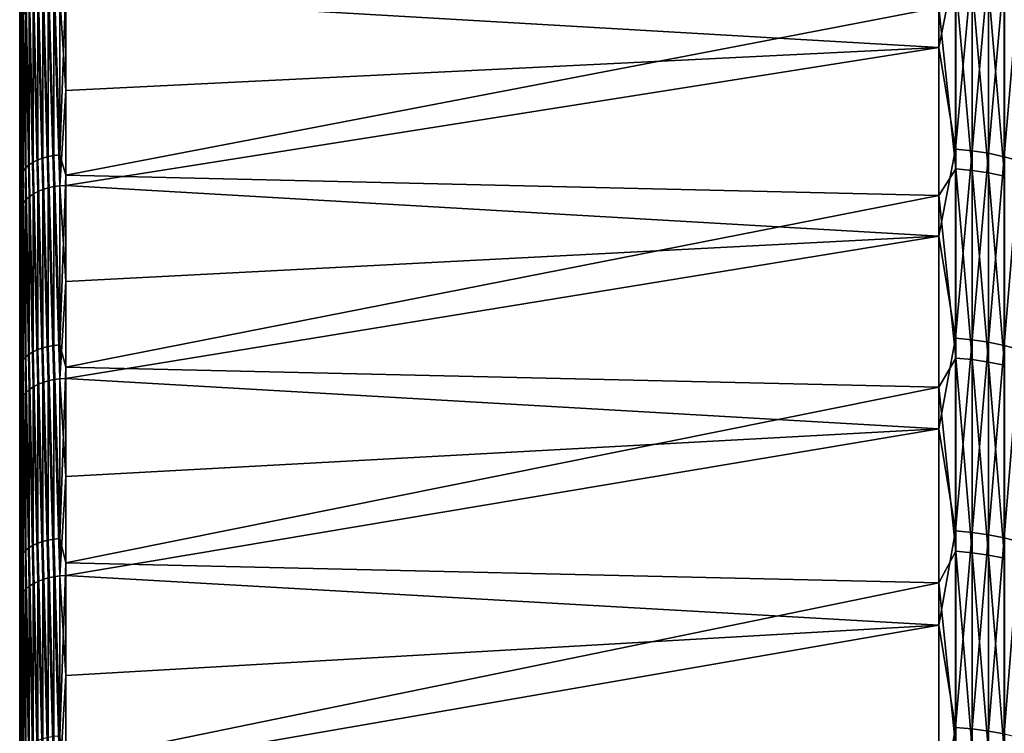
# Model space of a CAD drawing. Header units: metres. Extents: x -2 to 78, y -85 to 85.
# Tile 403 of 500: x -2 to 9, y 43 to 51. Entities that reach past the tile are written whole.
import ezdxf

# ---------------------------------------------------------------- set-up
doc = ezdxf.new("R2010")
doc.units = ezdxf.units.M
doc.layers.add('solid_20004802', color=7, linetype='CONTINUOUS')

msp = doc.modelspace()

# ---------------------------------------------------------------- linework, layer by layer
at = {"layer": 'solid_20004802'}
for points in [[(-1.5, 83.258568, 6), (-1.5, -84.275047, 6.163754), (-1.5, 84.064049, 8.574336)], [(-1.5, -84.047867, 8.731274), (-1.5, 83.762627, 11.13998), (-1.5, 84.064049, 8.574336)], [(-1.5, -84.275047, 6.163754), (-1.5, -84.047867, 8.731274), (-1.5, 84.064049, 8.574336)], [(-1.5, 84.063683, -8.577851), (-1.5, -84.233299, -6.710284), (-1.5, 83.258568, -6)], [(-1.5, 84.063683, -8.577851), (-1.5, -83.989441, -9.276398), (-1.5, -84.233299, -6.710284)], [(-1.5, 84.063683, -8.577851), (-1.5, 83.761658, -11.147238), (-1.5, -83.989441, -9.276398)], [(-1.5, -83.7425, 11.290233), (-1.5, 83.382469, 13.698088), (-1.5, 83.762627, 11.13998)], [(-1.5, -84.047867, 8.731274), (-1.5, -83.7425, 11.290233), (-1.5, 83.762627, 11.13998)], [(-1.5, 83.761658, -11.147238), (-1.5, -83.667503, -11.833186), (-1.5, -83.989441, -9.276398)], [(-1.5, 83.761658, -11.147238), (-1.5, 83.380692, -13.708941), (-1.5, -83.667503, -11.833186)], [(-1.5, -84.485718, -1.562456), (-1.5, 83.465836, -1.201142), (-1.5, 83.396744, -3.601473)], [(-1.5, -84.494072, 1.014369), (-1.5, 83.465836, 1.201142), (-1.5, 83.465836, -1.201142)], [(-1.5, -84.485718, -1.562456), (-1.5, -84.494072, 1.014369), (-1.5, 83.465836, -1.201142)], [(-1.5, -84.42382, 3.591127), (-1.5, 83.396744, 3.601473), (-1.5, 83.465836, 1.201142)], [(-1.5, -84.494072, 1.014369), (-1.5, -84.42382, 3.591127), (-1.5, 83.465836, 1.201142)], [(-1.5, -84.398743, -4.138745), (-1.5, 83.396744, -3.601473), (-1.5, 83.258568, -6)], [(-1.5, -84.275047, 6.163754), (-1.5, 83.258568, 6), (-1.5, 83.396744, 3.601473)], [(-1.5, -84.398743, -4.138745), (-1.5, -84.485718, -1.562456), (-1.5, 83.396744, -3.601473)], [(-1.5, -84.42382, 3.591127), (-1.5, -84.275047, 6.163754), (-1.5, 83.396744, 3.601473)], [(-1.5, -83.359253, 13.838844), (-1.5, 82.924355, 16.242805), (-1.5, 83.382469, 13.698088)], [(-1.5, -83.7425, 11.290233), (-1.5, -83.359253, 13.838844), (-1.5, 83.382469, 13.698088)], [(-1.5, 83.380692, -13.708941), (-1.5, -83.2677, -14.379457), (-1.5, -83.667503, -11.833186)], [(-1.5, 83.380692, -13.708941), (-1.5, 82.92157, -16.257021), (-1.5, -83.2677, -14.379457)], [(-1.5, -84.233299, -6.710284), (-1.5, -84.398743, -4.138745), (-1.5, 83.258568, -6)], [(-1.5, -82.898399, 16.374718), (-1.5, 82.388428, 18.772947), (-1.5, 82.924355, 16.242805)], [(-1.5, -83.359253, 13.838844), (-1.5, -82.898399, 16.374718), (-1.5, 82.924355, 16.242805)], [(-1.5, 82.92157, -16.257021), (-1.5, -82.790443, -16.912085), (-1.5, -83.2677, -14.379457)], [(-1.5, 82.92157, -16.257021), (-1.5, 82.384445, -18.790449), (-1.5, -82.790443, -16.912085)], [(-1.5, -82.360535, 18.894983), (-1.5, 81.775566, 21.284594), (-1.5, 82.388428, 18.772947)], [(-1.5, -82.898399, 16.374718), (-1.5, -82.360535, 18.894983), (-1.5, 82.388428, 18.772947)], [(-1.5, 82.384445, -18.790449), (-1.5, -82.236214, -19.428957), (-1.5, -82.790443, -16.912085)], [(-1.5, 82.384445, -18.790449), (-1.5, 81.770096, -21.305588), (-1.5, -82.236214, -19.428957)], [(-1.5, -81.745895, 21.398249), (-1.5, 81.085915, 23.777138), (-1.5, 81.775566, 21.284594)], [(-1.5, -82.360535, 18.894983), (-1.5, -81.745895, 21.398249), (-1.5, 81.775566, 21.284594)], [(-1.5, 81.770096, -21.305588), (-1.5, -81.60537, -21.928061), (-1.5, -82.236214, -19.428957)], [(-1.5, 81.770096, -21.305588), (-1.5, 81.078903, -23.801054), (-1.5, -81.60537, -21.928061)], [(-1.5, -81.055412, 23.880901), (-1.5, 80.320518, 26.246721), (-1.5, 81.085915, 23.777138)], [(-1.5, -81.745895, 21.398249), (-1.5, -81.055412, 23.880901), (-1.5, 81.085915, 23.777138)], [(-1.5, 81.078903, -23.801054), (-1.5, -80.898781, -24.406256), (-1.5, -81.60537, -21.928061)], [(-1.5, 81.078903, -23.801054), (-1.5, 80.311546, -26.27416), (-1.5, -80.898781, -24.406256)], [(-1.5, -80.289253, 26.342213), (-1.5, 79.479713, 28.692392), (-1.5, 80.320518, 26.246721)], [(-1.5, -81.055412, 23.880901), (-1.5, -80.289253, 26.342213), (-1.5, 80.320518, 26.246721)], [(-1.5, 80.311546, -26.27416), (-1.5, -80.116699, -26.862438), (-1.5, -80.898781, -24.406256)], [(-1.5, 80.311546, -26.27416), (-1.5, 79.468918, -28.722286), (-1.5, -80.116699, -26.862438)], [(-1.5, -79.44873, 28.778061), (-1.5, 78.564629, 31.110697), (-1.5, 79.479713, 28.692392)], [(-1.5, -80.289253, 26.342213), (-1.5, -79.44873, 28.778061), (-1.5, 79.479713, 28.692392)], [(-1.5, 79.468918, -28.722286), (-1.5, -79.260376, -29.292841), (-1.5, -80.116699, -26.862438)], [(-1.5, 79.468918, -28.722286), (-1.5, 78.551414, -31.144053), (-1.5, -79.260376, -29.292841)], [(-1.5, -78.534019, 31.187908), (-1.5, 77.575951, 33.500004), (-1.5, 78.564629, 31.110697)], [(-1.5, -79.44873, 28.778061), (-1.5, -78.534019, 31.187908), (-1.5, 78.564629, 31.110697)], [(-1.5, 78.551414, -31.144053), (-1.5, -78.329994, -31.696842), (-1.5, -79.260376, -29.292841)], [(-1.5, 78.551414, -31.144053), (-1.5, 77.560379, -33.535992), (-1.5, -78.329994, -31.696842)], [(-1.5, -77.546425, 33.568226), (-1.5, 76.514526, 35.858101), (-1.5, 77.575951, 33.500004)], [(-1.5, -78.534019, 31.187908), (-1.5, -77.546425, 33.568226), (-1.5, 77.575951, 33.500004)], [(-1.5, 77.560379, -33.535992), (-1.5, -77.32708, -34.070507), (-1.5, -78.329994, -31.696842)], [(-1.5, 77.560379, -33.535992), (-1.5, 76.496223, -35.897137), (-1.5, -77.32708, -34.070507)], [(-1.5, -76.486465, 35.917938), (-1.5, 75.381653, 38.182255), (-1.5, 76.514526, 35.858101)], [(-1.5, -77.546425, 33.568226), (-1.5, -76.486465, 35.917938), (-1.5, 76.514526, 35.858101)], [(-1.5, 76.496223, -35.897137), (-1.5, -76.2519, -36.413273), (-1.5, -77.32708, -34.070507)], [(-1.5, 76.496223, -35.897137), (-1.5, 75.361496, -38.222084), (-1.5, -76.2519, -36.413273)], [(-1.5, -75.356438, 38.232029), (-1.5, 74.177872, 40.471222), (-1.5, 75.381653, 38.182255)], [(-1.5, -76.486465, 35.917938), (-1.5, -75.356438, 38.232029), (-1.5, 75.381653, 38.182255)], [(-1.5, 75.361496, -38.222084), (-1.5, -75.106087, -38.721462), (-1.5, -76.2519, -36.413273)], [(-1.5, 75.361496, -38.222084), (-1.5, 74.155876, -40.511539), (-1.5, -75.106087, -38.721462)], [(-1.5, -74.155876, 40.511539), (-1.5, 72.905022, 42.7216), (-1.5, 74.177872, 40.471222)], [(-1.5, -75.356438, 38.232029), (-1.5, -74.155876, 40.511539), (-1.5, 74.177872, 40.471222)], [(-1.5, 74.155876, -40.511539), (-1.5, -73.890167, -40.994164), (-1.5, -75.106087, -38.721462)], [(-1.5, 74.155876, -40.511539), (-1.5, 72.886398, -42.753403), (-1.5, -73.890167, -40.994164)], [(-1.5, -72.882553, 42.759991), (-1.5, 71.563446, 44.932735), (-1.5, 72.905022, 42.7216)], [(-1.5, -74.155876, 40.511539), (-1.5, -72.882553, 42.759991), (-1.5, 72.905022, 42.7216)], [(-1.5, 72.886398, -42.753403), (-1.5, -72.605667, -43.228382), (-1.5, -73.890167, -40.994164)], [(-1.5, 72.886398, -42.753403), (-1.5, 71.549713, -44.954594), (-1.5, -72.605667, -43.228382)], [(-1.5, -71.541382, 44.967854), (-1.5, 70.155327, 47.101025), (-1.5, 71.563446, 44.932735)], [(-1.5, -72.882553, 42.759991), (-1.5, -71.541382, 44.967854), (-1.5, 71.563446, 44.932735)], [(-1.5, 71.549713, -44.954594), (-1.5, -71.253609, -45.422482), (-1.5, -72.605667, -43.228382)], [(-1.5, 71.549713, -44.954594), (-1.5, 70.145203, -47.116077), (-1.5, -71.253609, -45.422482)], [(-1.5, -70.131737, 47.136112), (-1.5, 68.681053, 49.225918), (-1.5, 70.155327, 47.101025)], [(-1.5, -71.541382, 44.967854), (-1.5, -70.131737, 47.136112), (-1.5, 70.155327, 47.101025)], [(-1.5, 70.145203, -47.116077), (-1.5, -69.835129, -47.574478), (-1.5, -71.253609, -45.422482)], [(-1.5, 70.145203, -47.116077), (-1.5, 68.675835, -49.233204), (-1.5, -69.835129, -47.574478)], [(-1.5, -68.656769, 49.259777), (-1.5, 67.142876, 51.304096), (-1.5, 68.681053, 49.225918)], [(-1.5, -70.131737, 47.136112), (-1.5, -68.656769, 49.259777), (-1.5, 68.681053, 49.225918)], [(-1.5, 68.675835, -49.233204), (-1.5, -68.351959, -49.681873), (-1.5, -69.835129, -47.574478)], [(-1.5, 68.675835, -49.233204), (-1.5, 67.142235, -51.304947), (-1.5, -68.351959, -49.681873)], [(-1.5, -67.117104, 51.337814), (-1.5, 65.541519, 53.334682), (-1.5, 67.142876, 51.304096)], [(-1.5, -68.656769, 49.259777), (-1.5, -67.117104, 51.337814), (-1.5, 67.142876, 51.304096)], [(-1.5, 67.142235, -51.304947), (-1.5, -66.804787, -51.743568), (-1.5, -68.351959, -49.681873)], [(-1.5, 67.142235, -51.304947), (-1.5, 65.546677, -53.32832), (-1.5, -66.804787, -51.743568)], [(-1.5, 65.546677, -53.32832), (-1.5, -65.195976, -53.756512), (-1.5, -66.804787, -51.743568)], [(-1.5, 65.546677, -53.32832), (-1.5, 63.889511, -55.302872), (-1.5, -65.195976, -53.756512)], [(-1.5, -65.51516, 53.367039), (-1.5, 63.878952, 55.315052), (-1.5, 65.541519, 53.334682)], [(-1.5, -67.117104, 51.337814), (-1.5, -65.51516, 53.367039), (-1.5, 65.541519, 53.334682)], [(-1.5, 63.889511, -55.302872), (-1.5, -63.525936, -55.720127), (-1.5, -65.195976, -53.756512)], [(-1.5, 63.889511, -55.302872), (-1.5, 62.1735, -57.225273), (-1.5, -63.525936, -55.720127)], [(-1.5, -63.85133, 55.346958), (-1.5, 62.156601, 57.243652), (-1.5, 63.878952, 55.315052)], [(-1.5, -65.51516, 53.367039), (-1.5, -63.85133, 55.346958), (-1.5, 63.878952, 55.315052)], [(-1.5, 62.1735, -57.225273), (-1.5, -61.797405, -57.631218), (-1.5, -63.525936, -55.720127)], [(-1.5, 62.1735, -57.225273), (-1.5, 60.399166, -59.095001), (-1.5, -61.797405, -57.631218)], [(-1.5, -62.128162, 57.274487), (-1.5, 60.375801, 59.118851), (-1.5, 62.156601, 57.243652)], [(-1.5, -63.85133, 55.346958), (-1.5, -62.128162, 57.274487), (-1.5, 62.156601, 57.243652)], [(-1.5, 60.399166, -59.095001), (-1.5, -60.010788, -59.489353), (-1.5, -61.797405, -57.631218)], [(-1.5, 60.399166, -59.095001), (-1.5, 58.569046, -60.909298), (-1.5, -60.010788, -59.489353)], [(-1.5, -60.346375, 59.148911), (-1.5, 58.538864, 60.938324), (-1.5, 60.375801, 59.118851)], [(-1.5, -62.128162, 57.274487), (-1.5, -60.346375, 59.148911), (-1.5, 60.375801, 59.118851)], [(-1.5, 58.569046, -60.909298), (-1.5, -58.168903, -61.291557), (-1.5, -60.010788, -59.489353)], [(-1.5, 58.569046, -60.909298), (-1.5, 56.684185, -62.667236), (-1.5, -58.168903, -61.291557)], [(-1.5, -58.508404, 60.967552), (-1.5, 56.646557, 62.701229), (-1.5, 58.538864, 60.938324)], [(-1.5, -60.346375, 59.148911), (-1.5, -58.508404, 60.967552), (-1.5, 58.538864, 60.938324)], [(-1.5, 56.684185, -62.667236), (-1.5, -56.272442, -63.037216), (-1.5, -58.168903, -61.291557)], [(-1.5, 56.684185, -62.667236), (-1.5, 54.74667, -64.366745), (-1.5, -56.272442, -63.037216)], [(-1.5, -56.615578, 62.729221), (-1.5, 54.701843, 64.404861), (-1.5, 56.646557, 62.701229)], [(-1.5, -58.508404, 60.967552), (-1.5, -56.615578, 62.729221), (-1.5, 56.646557, 62.701229)], [(-1.5, 54.74667, -64.366745), (-1.5, -54.323975, -64.723885), (-1.5, -56.272442, -63.037216)], [(-1.5, 54.74667, -64.366745), (-1.5, 52.758369, -66.00631), (-1.5, -54.323975, -64.723885)], [(-1.5, -54.669567, 64.432243), (-1.5, 52.705208, 66.048759), (-1.5, 54.701843, 64.404861)], [(-1.5, -56.615578, 62.729221), (-1.5, -54.669567, 64.432243), (-1.5, 54.701843, 64.404861)], [(-1.5, 52.758369, -66.00631), (-1.5, -52.324833, -66.350517), (-1.5, -54.323975, -64.723885)], [(-1.5, 52.758369, -66.00631), (-1.5, 50.720623, -67.584717), (-1.5, -52.324833, -66.350517)], [(-1.495667, 51.035919, -67.429359), (-1.5, 50.720623, -67.584717), (-1.5, 52.758369, -66.00631)], [(-1.495667, 50.700676, 67.681793), (-1.495667, 52.747826, 66.098793), (-1.5, 52.705208, 66.048759)], [(-1.5, -52.672703, 66.074692), (-1.5, 50.659908, 67.630241), (-1.5, 52.705208, 66.048759)], [(-1.495667, 50.700676, 67.681793), (-1.5, 52.705208, 66.048759), (-1.5, 50.659908, 67.630241)], [(-1.5, -54.669567, 64.432243), (-1.5, -52.672703, 66.074692), (-1.5, 52.705208, 66.048759)], [(-1.482551, 50.742634, 67.731895), (-1.495667, 52.747826, 66.098793), (-1.495667, 50.700676, 67.681793)], [(8.740137, 50.422657, 68.112549), (8.740137, 52.476376, 66.543175), (-0.986912, 50.991688, 68.006233)], [(8.924562, 51.348595, 67.400429), (8.740137, 52.476376, 66.543175), (8.740137, 50.422657, 68.112549)], [(8.924562, 51.348595, 67.400429), (8.740137, 50.422657, 68.112549), (8.924562, 49.289471, 68.920563)], [(8.924562, 51.348595, 67.400429), (8.924562, 49.289471, 68.920563), (9.109715, 51.329842, 67.375816)], [(-1.349133, 51.212284, -67.662376), (-1.298501, 51.238354, -67.696823), (-1.298501, 49.17033, -69.213493)], [(-1.298501, 51.238354, -67.696823), (-1.242579, 51.260139, -67.725601), (-1.242579, 49.191235, -69.24292)], [(-1.298501, 49.17033, -69.213493), (-1.298501, 51.238354, -67.696823), (-1.242579, 49.191235, -69.24292)], [(-1.242579, 51.260139, -67.725601), (-1.182359, 51.277245, -67.748207), (-1.182359, 49.207649, -69.266029)], [(-1.242579, 49.191235, -69.24292), (-1.242579, 51.260139, -67.725601), (-1.182359, 49.207649, -69.266029)], [(-1.182359, 51.277245, -67.748207), (-1.118908, 51.289371, -67.764229), (-1.118908, 49.219288, -69.28241)], [(-1.182359, 49.207649, -69.266029), (-1.182359, 51.277245, -67.748207), (-1.118908, 49.219288, -69.28241)], [(-1.118908, 51.289371, -67.764229), (-1.053349, 51.296307, -67.773392), (-1.053349, 49.225945, -69.291779)], [(-1.118908, 49.219288, -69.28241), (-1.118908, 51.289371, -67.764229), (-1.053349, 49.225945, -69.291779)], [(-0.986912, 51.089745, -67.932602), (-1.053349, 49.225945, -69.291779), (-1.053349, 51.296307, -67.773392)], [(8.924562, 49.289471, 68.920563), (9.109715, 49.271469, 68.895393), (9.109715, 51.329842, 67.375816)], [(9.109715, 51.329842, 67.375816), (9.109715, 49.271469, 68.895393), (9.291151, 51.300648, 67.337494)], [(9.109715, 49.271469, 68.895393), (9.291151, 49.24345, 68.856209), (9.291151, 51.300648, 67.337494)], [(9.291151, 51.300648, 67.337494), (9.291151, 49.24345, 68.856209), (9.467271, 51.261276, 67.285812)], [(9.291151, 49.24345, 68.856209), (9.467271, 49.205654, 68.80336), (9.467271, 51.261276, 67.285812)], [(9.467271, 51.261276, 67.285812), (9.467271, 49.205654, 68.80336), (9.636523, 51.21207, 67.22123)], [(-1.482551, 51.075298, -67.481392), (-1.460884, 51.113281, -67.53157), (-1.460884, 49.050304, -69.04454)], [(-1.460884, 51.113281, -67.53157), (-1.431051, 51.149185, -67.57901), (-1.431051, 49.084759, -69.09304)], [(-1.460884, 49.050304, -69.04454), (-1.460884, 51.113281, -67.53157), (-1.431051, 49.084759, -69.09304)], [(-1.431051, 51.149185, -67.57901), (-1.393579, 51.182384, -67.622871), (-1.393579, 49.116619, -69.137886)], [(-1.431051, 49.084759, -69.09304), (-1.431051, 51.149185, -67.57901), (-1.393579, 49.116619, -69.137886)], [(-1.393579, 51.182384, -67.622871), (-1.349133, 51.212284, -67.662376), (-1.349133, 49.145309, -69.178276)], [(-1.393579, 49.116619, -69.137886), (-1.393579, 51.182384, -67.622871), (-1.349133, 49.145309, -69.178276)], [(-1.349133, 49.145309, -69.178276), (-1.349133, 51.212284, -67.662376), (-1.298501, 49.17033, -69.213493)], [(8.92717, 49.072052, -69.075157), (8.740137, 50.866333, -67.78186), (8.92717, 51.135944, -67.561516)], [(8.92717, 51.135944, -67.561516), (9.112282, 51.117119, -67.536644), (9.112282, 49.053989, -69.049728)], [(8.92717, 49.072052, -69.075157), (8.92717, 51.135944, -67.561516), (9.112282, 49.053989, -69.049728)], [(9.112282, 51.117119, -67.536644), (9.293654, 51.087906, -67.498047), (9.293654, 49.025951, -69.010262)], [(9.112282, 49.053989, -69.049728), (9.112282, 51.117119, -67.536644), (9.293654, 49.025951, -69.010262)], [(9.467271, 49.205654, 68.80336), (9.636523, 49.158421, 68.73732), (9.636523, 51.21207, 67.22123)], [(-1.495667, 48.976063, -68.940041), (-1.5, 50.720623, -67.584717), (-1.495667, 51.035919, -67.429359)], [(-1.495667, 51.035919, -67.429359), (-1.482551, 51.075298, -67.481392), (-1.482551, 49.013855, -68.993233)], [(-1.495667, 48.976063, -68.940041), (-1.495667, 51.035919, -67.429359), (-1.482551, 49.013855, -68.993233)], [(-1.482551, 49.013855, -68.993233), (-1.482551, 51.075298, -67.481392), (-1.460884, 49.050304, -69.04454)], [(-0.986912, 51.089745, -67.932602), (-0.986912, 48.999443, -69.455414), (-1.053349, 49.225945, -69.291779)], [(8.740137, 50.866333, -67.78186), (-0.986912, 48.999443, -69.455414), (-0.986912, 51.089745, -67.932602)], [(9.293654, 51.087906, -67.498047), (9.469689, 51.048557, -67.44606), (9.469689, 48.98819, -68.957108)], [(9.293654, 49.025951, -69.010262), (9.293654, 51.087906, -67.498047), (9.469689, 48.98819, -68.957108)], [(-1.349133, 50.891068, 67.904305), (-1.298501, 48.817165, 69.463036), (-1.298501, 50.920025, 67.936592)], [(-1.298501, 50.920025, 67.936592), (-1.242579, 48.840855, 69.490501), (-1.242579, 50.944595, 67.96328)], [(-1.298501, 50.920025, 67.936592), (-1.298501, 48.817165, 69.463036), (-1.242579, 48.840855, 69.490501)], [(-1.242579, 50.944595, 67.96328), (-1.182359, 48.859921, 69.511749), (-1.182359, 50.964352, 67.983894)], [(-1.242579, 50.944595, 67.96328), (-1.242579, 48.840855, 69.490501), (-1.182359, 48.859921, 69.511749)], [(-1.182359, 50.964352, 67.983894), (-1.118908, 48.874016, 69.526405), (-1.118908, 50.978935, 67.998077)], [(-1.182359, 50.964352, 67.983894), (-1.182359, 48.859921, 69.511749), (-1.118908, 48.874016, 69.526405)], [(-1.118908, 50.978935, 67.998077), (-1.053349, 48.882893, 69.53421), (-1.053349, 50.988087, 68.005577)], [(-1.118908, 50.978935, 67.998077), (-1.118908, 48.874016, 69.526405), (-1.053349, 48.882893, 69.53421)], [(-1.053349, 50.988087, 68.005577), (-0.986912, 49.944912, 68.778671), (-0.986912, 50.991688, 68.006233)], [(-1.053349, 50.988087, 68.005577), (-1.053349, 48.882893, 69.53421), (-0.986912, 49.944912, 68.778671)], [(8.740137, 50.422657, 68.112549), (-0.986912, 50.991688, 68.006233), (-0.986912, 49.944912, 68.778671)], [(-1.460884, 50.783363, 67.780014), (-1.431051, 48.722889, 69.348701), (-1.431051, 50.822128, 67.825317)], [(-1.431051, 50.822128, 67.825317), (-1.393579, 48.757652, 69.391502), (-1.393579, 50.858238, 67.866997)], [(-1.431051, 50.822128, 67.825317), (-1.431051, 48.722889, 69.348701), (-1.393579, 48.757652, 69.391502)], [(-1.393579, 50.858238, 67.866997), (-1.349133, 48.789265, 69.42984), (-1.349133, 50.891068, 67.904305)], [(-1.393579, 50.858238, 67.866997), (-1.393579, 48.757652, 69.391502), (-1.349133, 48.789265, 69.42984)], [(-1.349133, 50.891068, 67.904305), (-1.349133, 48.789265, 69.42984), (-1.298501, 48.817165, 69.463036)], [(8.740137, 50.866333, -67.78186), (8.740137, 48.775585, -69.301559), (-0.986912, 48.999443, -69.455414)], [(8.92717, 49.072052, -69.075157), (8.740137, 48.775585, -69.301559), (8.740137, 50.866333, -67.78186)], [(-1.5, 50.720623, -67.584717), (-1.5, -50.276936, -67.915428), (-1.5, -52.324833, -66.350517)], [(-1.5, 50.720623, -67.584717), (-1.5, 48.636215, -69.099907), (-1.5, -50.276936, -67.915428)], [(-1.495667, 48.976063, -68.940041), (-1.5, 48.636215, -69.099907), (-1.5, 50.720623, -67.584717)], [(-1.495667, 48.606049, 69.201416), (-1.495667, 50.700676, 67.681793), (-1.5, 50.659908, 67.630241)], [(-1.482551, 50.742634, 67.731895), (-1.495667, 50.700676, 67.681793), (-1.482551, 48.646404, 69.252815)], [(-1.482551, 48.646404, 69.252815), (-1.495667, 50.700676, 67.681793), (-1.495667, 48.606049, 69.201416)], [(-1.482551, 50.742634, 67.731895), (-1.460884, 48.685585, 69.3022), (-1.460884, 50.783363, 67.780014)], [(-1.482551, 50.742634, 67.731895), (-1.482551, 48.646404, 69.252815), (-1.460884, 48.685585, 69.3022)], [(-1.460884, 50.783363, 67.780014), (-1.460884, 48.685585, 69.3022), (-1.431051, 48.722889, 69.348701)], [(-1.5, -50.625984, 67.65564), (-1.5, 48.566544, 69.148895), (-1.5, 50.659908, 67.630241)], [(-1.495667, 48.606049, 69.201416), (-1.5, 50.659908, 67.630241), (-1.5, 48.566544, 69.148895)], [(-1.5, -52.672703, 66.074692), (-1.5, -50.625984, 67.65564), (-1.5, 50.659908, 67.630241)], [(8.740137, 50.422657, 68.112549), (-0.986912, 49.944912, 68.778671), (-0.986912, 48.886436, 69.535004)], [(8.740137, 48.322033, 69.618568), (8.740137, 50.422657, 68.112549), (-0.986912, 48.886436, 69.535004)], [(8.924562, 49.289471, 68.920563), (8.740137, 50.422657, 68.112549), (8.740137, 48.322033, 69.618568)], [(-1.053349, 48.882893, 69.53421), (-0.986912, 48.886436, 69.535004), (-0.986912, 49.944912, 68.778671)], [(8.924562, 49.289471, 68.920563), (8.740137, 48.322033, 69.618568), (8.924562, 47.185375, 70.377815)], [(8.924562, 49.289471, 68.920563), (8.924562, 47.185375, 70.377815), (9.109715, 49.271469, 68.895393)], [(8.924562, 47.185375, 70.377815), (9.109715, 47.16814, 70.352104), (9.109715, 49.271469, 68.895393)], [(9.109715, 49.271469, 68.895393), (9.109715, 47.16814, 70.352104), (9.291151, 49.24345, 68.856209)], [(-1.393579, 49.116619, -69.137886), (-1.349133, 49.145309, -69.178276), (-1.349133, 47.033497, -70.63105)], [(-1.349133, 49.145309, -69.178276), (-1.298501, 49.17033, -69.213493), (-1.298501, 47.057442, -70.667007)], [(-1.349133, 47.033497, -70.63105), (-1.349133, 49.145309, -69.178276), (-1.298501, 47.057442, -70.667007)], [(-1.298501, 49.17033, -69.213493), (-1.242579, 49.191235, -69.24292), (-1.242579, 47.077446, -70.697052)], [(-1.298501, 47.057442, -70.667007), (-1.298501, 49.17033, -69.213493), (-1.242579, 47.077446, -70.697052)], [(-1.242579, 49.191235, -69.24292), (-1.182359, 49.207649, -69.266029), (-1.182359, 47.093159, -70.72065)], [(-1.242579, 47.077446, -70.697052), (-1.242579, 49.191235, -69.24292), (-1.182359, 47.093159, -70.72065)], [(-1.182359, 49.207649, -69.266029), (-1.118908, 49.219288, -69.28241), (-1.118908, 47.104298, -70.737373)], [(-1.182359, 47.093159, -70.72065), (-1.182359, 49.207649, -69.266029), (-1.118908, 47.104298, -70.737373)], [(-1.118908, 49.219288, -69.28241), (-1.053349, 49.225945, -69.291779), (-1.053349, 47.110664, -70.746941)], [(-1.118908, 47.104298, -70.737373), (-1.118908, 49.219288, -69.28241), (-1.053349, 47.110664, -70.746941)], [(-0.986912, 48.999443, -69.455414), (-1.053349, 47.110664, -70.746941), (-1.053349, 49.225945, -69.291779)], [(9.109715, 47.16814, 70.352104), (9.291151, 47.141315, 70.312096), (9.291151, 49.24345, 68.856209)], [(9.291151, 49.24345, 68.856209), (9.291151, 47.141315, 70.312096), (9.467271, 49.205654, 68.80336)], [(9.291151, 47.141315, 70.312096), (9.467271, 47.105137, 70.258133), (9.467271, 49.205654, 68.80336)], [(9.467271, 49.205654, 68.80336), (9.467271, 47.105137, 70.258133), (9.636523, 49.158421, 68.73732)], [(9.467271, 47.105137, 70.258133), (9.636523, 47.059921, 70.190697), (9.636523, 49.158421, 68.73732)], [(-1.482551, 49.013855, -68.993233), (-1.460884, 49.050304, -69.04454), (-1.460884, 46.94257, -70.494507)], [(-1.460884, 49.050304, -69.04454), (-1.431051, 49.084759, -69.09304), (-1.431051, 46.975548, -70.544029)], [(-1.460884, 46.94257, -70.494507), (-1.460884, 49.050304, -69.04454), (-1.431051, 46.975548, -70.544029)], [(-1.431051, 49.084759, -69.09304), (-1.393579, 49.116619, -69.137886), (-1.393579, 47.006039, -70.589813)], [(-1.431051, 46.975548, -70.544029), (-1.431051, 49.084759, -69.09304), (-1.393579, 47.006039, -70.589813)], [(-1.393579, 47.006039, -70.589813), (-1.393579, 49.116619, -69.137886), (-1.349133, 47.033497, -70.63105)], [(8.92717, 46.963387, -70.525764), (8.740137, 48.775585, -69.301559), (8.92717, 49.072052, -69.075157)], [(8.92717, 49.072052, -69.075157), (9.112282, 49.053989, -69.049728), (9.112282, 46.946098, -70.499802)], [(8.92717, 46.963387, -70.525764), (8.92717, 49.072052, -69.075157), (9.112282, 46.946098, -70.499802)], [(9.112282, 49.053989, -69.049728), (9.293654, 49.025951, -69.010262), (9.293654, 46.919266, -70.459511)], [(9.112282, 46.946098, -70.499802), (9.112282, 49.053989, -69.049728), (9.293654, 46.919266, -70.459511)], [(-1.495667, 46.871525, -70.387817), (-1.5, 48.636215, -69.099907), (-1.495667, 48.976063, -68.940041)], [(-1.495667, 48.976063, -68.940041), (-1.482551, 49.013855, -68.993233), (-1.482551, 46.907692, -70.442123)], [(-1.495667, 46.871525, -70.387817), (-1.495667, 48.976063, -68.940041), (-1.482551, 46.907692, -70.442123)], [(-1.482551, 46.907692, -70.442123), (-1.482551, 49.013855, -68.993233), (-1.460884, 46.94257, -70.494507)], [(-0.986912, 48.999443, -69.455414), (-0.986912, 46.863785, -70.913933), (-1.053349, 47.110664, -70.746941)], [(8.740137, 48.775585, -69.301559), (-0.986912, 46.863785, -70.913933), (-0.986912, 48.999443, -69.455414)], [(9.293654, 49.025951, -69.010262), (9.469689, 48.98819, -68.957108), (9.469689, 46.883129, -70.405243)], [(9.293654, 46.919266, -70.459511), (9.293654, 49.025951, -69.010262), (9.469689, 46.883129, -70.405243)], [(-1.349133, 48.789265, 69.42984), (-1.298501, 46.668579, 70.924416), (-1.298501, 48.817165, 69.463036)], [(-1.298501, 48.817165, 69.463036), (-1.242579, 46.69136, 70.952637), (-1.242579, 48.840855, 69.490501)], [(-1.298501, 48.817165, 69.463036), (-1.298501, 46.668579, 70.924416), (-1.242579, 46.69136, 70.952637)], [(-1.242579, 48.840855, 69.490501), (-1.182359, 46.709717, 70.974487), (-1.182359, 48.859921, 69.511749)], [(-1.242579, 48.840855, 69.490501), (-1.242579, 46.69136, 70.952637), (-1.182359, 46.709717, 70.974487)], [(-1.182359, 48.859921, 69.511749), (-1.118908, 46.723312, 70.989601), (-1.118908, 48.874016, 69.526405)], [(-1.182359, 48.859921, 69.511749), (-1.182359, 46.709717, 70.974487), (-1.118908, 46.723312, 70.989601)], [(-1.118908, 48.874016, 69.526405), (-1.053349, 46.731903, 70.997696), (-1.053349, 48.882893, 69.53421)], [(-1.118908, 48.874016, 69.526405), (-1.118908, 46.723312, 70.989601), (-1.053349, 46.731903, 70.997696)], [(-1.053349, 48.882893, 69.53421), (-0.986912, 47.816509, 70.27504), (-0.986912, 48.886436, 69.535004)], [(-1.053349, 48.882893, 69.53421), (-1.053349, 46.731903, 70.997696), (-0.986912, 47.816509, 70.27504)], [(8.740137, 48.322033, 69.618568), (-0.986912, 48.886436, 69.535004), (-0.986912, 47.816509, 70.27504)], [(-1.460884, 48.685585, 69.3022), (-1.431051, 46.578018, 70.807137), (-1.431051, 48.722889, 69.348701)], [(-1.431051, 48.722889, 69.348701), (-1.393579, 46.611397, 70.851021), (-1.393579, 48.757652, 69.391502)], [(-1.431051, 48.722889, 69.348701), (-1.431051, 46.578018, 70.807137), (-1.393579, 46.611397, 70.851021)], [(-1.393579, 48.757652, 69.391502), (-1.349133, 46.641766, 70.89035), (-1.349133, 48.789265, 69.42984)], [(-1.393579, 48.757652, 69.391502), (-1.393579, 46.611397, 70.851021), (-1.349133, 46.641766, 70.89035)], [(-1.349133, 48.789265, 69.42984), (-1.349133, 46.641766, 70.89035), (-1.298501, 46.668579, 70.924416)], [(8.740137, 48.775585, -69.301559), (8.740137, 46.639469, -70.756798), (-0.986912, 46.863785, -70.913933)], [(8.92717, 46.963387, -70.525764), (8.740137, 46.639469, -70.756798), (8.740137, 48.775585, -69.301559)], [(-1.5, 48.636215, -69.099907), (-1.5, -48.182556, -69.417), (-1.5, -50.276936, -67.915428)], [(-1.5, 48.636215, -69.099907), (-1.5, 46.505901, -70.551239), (-1.5, -48.182556, -69.417)], [(-1.495667, 46.871525, -70.387817), (-1.5, 46.505901, -70.551239), (-1.5, 48.636215, -69.099907)], [(-1.495667, 46.465908, 70.656235), (-1.495667, 48.606049, 69.201416), (-1.5, 48.566544, 69.148895)], [(-1.482551, 48.646404, 69.252815), (-1.495667, 48.606049, 69.201416), (-1.482551, 46.504616, 70.708878)], [(-1.482551, 46.504616, 70.708878), (-1.495667, 48.606049, 69.201416), (-1.495667, 46.465908, 70.656235)], [(-1.482551, 48.646404, 69.252815), (-1.460884, 46.54221, 70.759476), (-1.460884, 48.685585, 69.3022)], [(-1.482551, 48.646404, 69.252815), (-1.482551, 46.504616, 70.708878), (-1.460884, 46.54221, 70.759476)], [(-1.460884, 48.685585, 69.3022), (-1.460884, 46.54221, 70.759476), (-1.431051, 46.578018, 70.807137)], [(-1.5, -48.532509, 69.172775), (-1.5, 46.428219, 70.602379), (-1.5, 48.566544, 69.148895)], [(-1.495667, 46.465908, 70.656235), (-1.5, 48.566544, 69.148895), (-1.5, 46.428219, 70.602379)], [(-1.5, -50.625984, 67.65564), (-1.5, -48.532509, 69.172775), (-1.5, 48.566544, 69.148895)], [(8.740137, 48.322033, 69.618568), (-0.986912, 47.816509, 70.27504), (-0.986912, 46.735382, 70.998619)], [(8.740137, 46.176456, 71.059822), (8.740137, 48.322033, 69.618568), (-0.986912, 46.735382, 70.998619)], [(8.924562, 47.185375, 70.377815), (8.740137, 48.322033, 69.618568), (8.740137, 46.176456, 71.059822)], [(-1.053349, 46.731903, 70.997696), (-0.986912, 46.735382, 70.998619), (-0.986912, 47.816509, 70.27504)], [(8.924562, 47.185375, 70.377815), (8.740137, 46.176456, 71.059822), (8.924562, 45.038227, 71.770844)], [(8.924562, 47.185375, 70.377815), (8.924562, 45.038227, 71.770844), (9.109715, 47.16814, 70.352104)], [(8.924562, 45.038227, 71.770844), (9.109715, 45.021778, 71.744637), (9.109715, 47.16814, 70.352104)], [(9.109715, 47.16814, 70.352104), (9.109715, 45.021778, 71.744637), (9.291151, 47.141315, 70.312096)], [(-1.349133, 47.033497, -70.63105), (-1.298501, 47.057442, -70.667007), (-1.298501, 44.901615, -72.056046)], [(-1.298501, 47.057442, -70.667007), (-1.242579, 47.077446, -70.697052), (-1.242579, 44.920704, -72.086678)], [(-1.298501, 44.901615, -72.056046), (-1.298501, 47.057442, -70.667007), (-1.242579, 44.920704, -72.086678)], [(-1.242579, 47.077446, -70.697052), (-1.182359, 47.093159, -70.72065), (-1.182359, 44.935696, -72.110741)], [(-1.242579, 44.920704, -72.086678), (-1.242579, 47.077446, -70.697052), (-1.182359, 44.935696, -72.110741)], [(-1.182359, 47.093159, -70.72065), (-1.118908, 47.104298, -70.737373), (-1.118908, 44.946323, -72.127792)], [(-1.182359, 44.935696, -72.110741), (-1.182359, 47.093159, -70.72065), (-1.118908, 44.946323, -72.127792)], [(-1.118908, 47.104298, -70.737373), (-1.053349, 47.110664, -70.746941), (-1.053349, 44.9524, -72.137543)], [(-1.118908, 44.946323, -72.127792), (-1.118908, 47.104298, -70.737373), (-1.053349, 44.9524, -72.137543)], [(-0.986912, 46.863785, -70.913933), (-1.053349, 44.9524, -72.137543), (-1.053349, 47.110664, -70.746941)], [(9.109715, 45.021778, 71.744637), (9.291151, 44.99617, 71.703827), (9.291151, 47.141315, 70.312096)], [(9.291151, 47.141315, 70.312096), (9.291151, 44.99617, 71.703827), (9.467271, 47.105137, 70.258133)], [(9.291151, 44.99617, 71.703827), (9.467271, 44.961639, 71.648796), (9.467271, 47.105137, 70.258133)], [(9.467271, 47.105137, 70.258133), (9.467271, 44.961639, 71.648796), (9.636523, 47.059921, 70.190697)], [(9.467271, 44.961639, 71.648796), (9.636523, 44.91848, 71.580025), (9.636523, 47.059921, 70.190697)], [(-1.460884, 46.94257, -70.494507), (-1.431051, 46.975548, -70.544029), (-1.431051, 44.823475, -71.930649)], [(-1.431051, 46.975548, -70.544029), (-1.393579, 47.006039, -70.589813), (-1.393579, 44.852566, -71.977333)], [(-1.431051, 44.823475, -71.930649), (-1.431051, 46.975548, -70.544029), (-1.393579, 44.852566, -71.977333)], [(-1.393579, 47.006039, -70.589813), (-1.349133, 47.033497, -70.63105), (-1.349133, 44.878769, -72.019386)], [(-1.393579, 44.852566, -71.977333), (-1.393579, 47.006039, -70.589813), (-1.349133, 44.878769, -72.019386)], [(-1.349133, 44.878769, -72.019386), (-1.349133, 47.033497, -70.63105), (-1.298501, 44.901615, -72.056046)], [(8.92717, 44.811871, -71.912025), (8.740137, 46.639469, -70.756798), (8.92717, 46.963387, -70.525764)], [(8.92717, 46.963387, -70.525764), (9.112282, 46.946098, -70.499802), (9.112282, 44.795372, -71.885559)], [(8.92717, 44.811871, -71.912025), (8.92717, 46.963387, -70.525764), (9.112282, 44.795372, -71.885559)], [(9.112282, 46.946098, -70.499802), (9.293654, 46.919266, -70.459511), (9.293654, 44.769772, -71.844467)], [(9.112282, 44.795372, -71.885559), (9.112282, 46.946098, -70.499802), (9.293654, 44.769772, -71.844467)], [(-1.495667, 44.724213, -71.771362), (-1.5, 46.505901, -70.551239), (-1.495667, 46.871525, -70.387817)], [(-1.495667, 46.871525, -70.387817), (-1.482551, 46.907692, -70.442123), (-1.482551, 44.758724, -71.826744)], [(-1.495667, 44.724213, -71.771362), (-1.495667, 46.871525, -70.387817), (-1.482551, 44.758724, -71.826744)], [(-1.482551, 46.907692, -70.442123), (-1.460884, 46.94257, -70.494507), (-1.460884, 44.792007, -71.880157)], [(-1.482551, 44.758724, -71.826744), (-1.482551, 46.907692, -70.442123), (-1.460884, 44.792007, -71.880157)], [(-1.460884, 44.792007, -71.880157), (-1.460884, 46.94257, -70.494507), (-1.431051, 44.823475, -71.930649)], [(-0.986912, 46.863785, -70.913933), (-0.986912, 44.684746, -72.306801), (-1.053349, 44.9524, -72.137543)], [(8.740137, 46.639469, -70.756798), (-0.986912, 44.684746, -72.306801), (-0.986912, 46.863785, -70.913933)], [(9.293654, 46.919266, -70.459511), (9.469689, 46.883129, -70.405243), (9.469689, 44.735287, -71.789131)], [(9.293654, 44.769772, -71.844467), (9.293654, 46.919266, -70.459511), (9.469689, 44.735287, -71.789131)], [(-1.118908, 46.723312, 70.989601), (-1.053349, 44.537128, 72.394669), (-1.053349, 46.731903, 70.997696)], [(-1.053349, 46.731903, 70.997696), (-0.986912, 45.643307, 71.705566), (-0.986912, 46.735382, 70.998619)], [(-1.053349, 46.731903, 70.997696), (-1.053349, 44.537128, 72.394669), (-0.986912, 45.643307, 71.705566)], [(8.740137, 46.176456, 71.059822), (-0.986912, 46.735382, 70.998619), (-0.986912, 45.643307, 71.705566)], [(-1.393579, 46.611397, 70.851021), (-1.349133, 44.450577, 72.284447), (-1.349133, 46.641766, 70.89035)], [(-1.349133, 46.641766, 70.89035), (-1.298501, 44.476276, 72.319359), (-1.298501, 46.668579, 70.924416)], [(-1.349133, 46.641766, 70.89035), (-1.349133, 44.450577, 72.284447), (-1.298501, 44.476276, 72.319359)], [(-1.298501, 46.668579, 70.924416), (-1.242579, 44.498127, 72.348297), (-1.242579, 46.69136, 70.952637)], [(-1.298501, 46.668579, 70.924416), (-1.298501, 44.476276, 72.319359), (-1.242579, 44.498127, 72.348297)], [(-1.242579, 46.69136, 70.952637), (-1.182359, 44.515755, 72.370735), (-1.182359, 46.709717, 70.974487)], [(-1.242579, 46.69136, 70.952637), (-1.242579, 44.498127, 72.348297), (-1.182359, 44.515755, 72.370735)], [(-1.182359, 46.709717, 70.974487), (-1.118908, 44.528831, 72.386284), (-1.118908, 46.723312, 70.989601)], [(-1.182359, 46.709717, 70.974487), (-1.182359, 44.515755, 72.370735), (-1.118908, 44.528831, 72.386284)], [(-1.118908, 46.723312, 70.989601), (-1.118908, 44.528831, 72.386284), (-1.053349, 44.537128, 72.394669)], [(8.740137, 46.639469, -70.756798), (8.740137, 44.459965, -72.14621), (-0.986912, 44.684746, -72.306801)], [(8.92717, 44.811871, -71.912025), (8.740137, 44.459965, -72.14621), (8.740137, 46.639469, -70.756798)], [(-1.482551, 46.504616, 70.708878), (-1.460884, 44.355251, 72.150482), (-1.460884, 46.54221, 70.759476)], [(-1.460884, 46.54221, 70.759476), (-1.431051, 44.389523, 72.199257), (-1.431051, 46.578018, 70.807137)], [(-1.460884, 46.54221, 70.759476), (-1.460884, 44.355251, 72.150482), (-1.431051, 44.389523, 72.199257)], [(-1.431051, 46.578018, 70.807137), (-1.393579, 44.421482, 72.244179), (-1.393579, 46.611397, 70.851021)], [(-1.431051, 46.578018, 70.807137), (-1.431051, 44.389523, 72.199257), (-1.393579, 44.421482, 72.244179)], [(-1.393579, 46.611397, 70.851021), (-1.393579, 44.421482, 72.244179), (-1.349133, 44.450577, 72.284447)], [(-1.5, 46.505901, -70.551239), (-1.5, -46.042858, -70.854294), (-1.5, -48.182556, -69.417)], [(-1.5, 46.505901, -70.551239), (-1.5, 44.333065, -71.936478), (-1.5, -46.042858, -70.854294)], [(-1.495667, 44.724213, -71.771362), (-1.5, 44.333065, -71.936478), (-1.5, 46.505901, -70.551239)], [(-1.495667, 44.282249, 72.044891), (-1.495667, 46.465908, 70.656235), (-1.5, 46.428219, 70.602379)], [(-1.5, -46.392849, 70.625641), (-1.5, 44.246086, 71.990021), (-1.5, 46.428219, 70.602379)], [(-1.495667, 44.282249, 72.044891), (-1.5, 46.428219, 70.602379), (-1.5, 44.246086, 71.990021)], [(-1.5, -48.532509, 69.172775), (-1.5, -46.392849, 70.625641), (-1.5, 46.428219, 70.602379)], [(-1.482551, 46.504616, 70.708878), (-1.495667, 46.465908, 70.656235), (-1.482551, 44.319279, 72.098724)], [(-1.482551, 44.319279, 72.098724), (-1.495667, 46.465908, 70.656235), (-1.495667, 44.282249, 72.044891)], [(-1.482551, 46.504616, 70.708878), (-1.482551, 44.319279, 72.098724), (-1.460884, 44.355251, 72.150482)], [(8.740137, 46.176456, 71.059822), (-0.986912, 45.643307, 71.705566), (-0.986912, 44.540543, 72.395721)], [(8.740137, 43.987926, 72.434982), (8.740137, 46.176456, 71.059822), (-0.986912, 44.540543, 72.395721)], [(8.924562, 45.038227, 71.770844), (8.740137, 46.176456, 71.059822), (8.740137, 43.987926, 72.434982)], [(-1.053349, 44.537128, 72.394669), (-0.986912, 44.540543, 72.395721), (-0.986912, 45.643307, 71.705566)], [(8.924562, 45.038227, 71.770844), (8.740137, 43.987926, 72.434982), (8.924562, 42.849983, 73.098396)], [(8.924562, 45.038227, 71.770844), (8.924562, 42.849983, 73.098396), (9.109715, 45.021778, 71.744637)], [(8.924562, 42.849983, 73.098396), (9.109715, 42.834332, 73.071693), (9.109715, 45.021778, 71.744637)], [(9.109715, 45.021778, 71.744637), (9.109715, 42.834332, 73.071693), (9.291151, 44.99617, 71.703827)], [(9.109715, 42.834332, 73.071693), (9.291151, 42.809971, 73.030136), (9.291151, 44.99617, 71.703827)], [(9.291151, 44.99617, 71.703827), (9.291151, 42.809971, 73.030136), (9.467271, 44.961639, 71.648796)], [(-1.393579, 44.852566, -71.977333), (-1.349133, 44.878769, -72.019386), (-1.349133, 42.68309, -73.342003)], [(-1.349133, 44.878769, -72.019386), (-1.298501, 44.901615, -72.056046), (-1.298501, 42.704819, -73.379341)], [(-1.349133, 42.68309, -73.342003), (-1.349133, 44.878769, -72.019386), (-1.298501, 42.704819, -73.379341)], [(-1.298501, 44.901615, -72.056046), (-1.242579, 44.920704, -72.086678), (-1.242579, 42.722973, -73.410538)], [(-1.298501, 42.704819, -73.379341), (-1.298501, 44.901615, -72.056046), (-1.242579, 42.722973, -73.410538)], [(-1.242579, 44.920704, -72.086678), (-1.182359, 44.935696, -72.110741), (-1.182359, 42.737232, -73.435036)], [(-1.242579, 42.722973, -73.410538), (-1.242579, 44.920704, -72.086678), (-1.182359, 42.737232, -73.435036)], [(-1.182359, 44.935696, -72.110741), (-1.118908, 44.946323, -72.127792), (-1.118908, 42.747341, -73.4524)], [(-1.182359, 42.737232, -73.435036), (-1.182359, 44.935696, -72.110741), (-1.118908, 42.747341, -73.4524)], [(-1.118908, 44.946323, -72.127792), (-1.053349, 44.9524, -72.137543), (-1.053349, 42.75312, -73.462334)], [(-1.118908, 42.747341, -73.4524), (-1.118908, 44.946323, -72.127792), (-1.053349, 42.75312, -73.462334)], [(-0.986912, 44.684746, -72.306801), (-1.053349, 42.75312, -73.462334), (-1.053349, 44.9524, -72.137543)], [(9.291151, 42.809971, 73.030136), (9.467271, 42.777115, 72.974091), (9.467271, 44.961639, 71.648796)], [(9.467271, 44.961639, 71.648796), (9.467271, 42.777115, 72.974091), (9.636523, 44.91848, 71.580025)], [(9.467271, 42.777115, 72.974091), (9.636523, 42.736053, 72.904045), (9.636523, 44.91848, 71.580025)], [(-1.495667, 44.724213, -71.771362), (-1.482551, 44.758724, -71.826744), (-1.482551, 42.56892, -73.145828)], [(-1.482551, 44.758724, -71.826744), (-1.460884, 44.792007, -71.880157), (-1.460884, 42.600574, -73.200218)], [(-1.482551, 42.56892, -73.145828), (-1.482551, 44.758724, -71.826744), (-1.460884, 42.600574, -73.200218)], [(-1.460884, 44.792007, -71.880157), (-1.431051, 44.823475, -71.930649), (-1.431051, 42.630501, -73.25164)], [(-1.460884, 42.600574, -73.200218), (-1.460884, 44.792007, -71.880157), (-1.431051, 42.630501, -73.25164)], [(-1.431051, 44.823475, -71.930649), (-1.393579, 44.852566, -71.977333), (-1.393579, 42.658169, -73.299179)], [(-1.431051, 42.630501, -73.25164), (-1.431051, 44.823475, -71.930649), (-1.393579, 42.658169, -73.299179)], [(-1.393579, 42.658169, -73.299179), (-1.393579, 44.852566, -71.977333), (-1.349133, 42.68309, -73.342003)], [(8.92717, 42.619465, -73.232674), (8.740137, 44.459965, -72.14621), (8.92717, 44.811871, -71.912025)], [(8.92717, 44.811871, -71.912025), (9.112282, 44.795372, -71.885559), (9.112282, 42.603775, -73.205719)], [(8.92717, 42.619465, -73.232674), (8.92717, 44.811871, -71.912025), (9.112282, 42.603775, -73.205719)], [(9.112282, 44.795372, -71.885559), (9.293654, 44.769772, -71.844467), (9.293654, 42.579426, -73.163879)], [(9.112282, 42.603775, -73.205719), (9.112282, 44.795372, -71.885559), (9.293654, 42.579426, -73.163879)], [(9.293654, 44.769772, -71.844467), (9.469689, 44.735287, -71.789131), (9.469689, 42.546631, -73.107521)], [(9.293654, 42.579426, -73.163879), (9.293654, 44.769772, -71.844467), (9.469689, 42.546631, -73.107521)], [(-1.495667, 42.536098, -73.089424), (-1.5, 44.333065, -71.936478), (-1.495667, 44.724213, -71.771362)], [(-1.495667, 42.536098, -73.089424), (-1.495667, 44.724213, -71.771362), (-1.482551, 42.56892, -73.145828)], [(-0.986912, 44.684746, -72.306801), (-0.986912, 42.46434, -73.632736), (-1.053349, 42.75312, -73.462334)], [(8.740137, 44.459965, -72.14621), (-0.986912, 42.46434, -73.632736), (-0.986912, 44.684746, -72.306801)], [(-1.118908, 44.528831, 72.386284), (-1.053349, 42.300629, 73.723816), (-1.053349, 44.537128, 72.394669)], [(-1.053349, 44.537128, 72.394669), (-0.986912, 43.427341, 73.068916), (-0.986912, 44.540543, 72.395721)], [(-1.053349, 44.537128, 72.394669), (-1.053349, 42.300629, 73.723816), (-0.986912, 43.427341, 73.068916)], [(8.740137, 43.987926, 72.434982), (-0.986912, 44.540543, 72.395721), (-0.986912, 43.427341, 73.068916)], [(-1.393579, 44.421482, 72.244179), (-1.349133, 42.217751, 73.610847), (-1.349133, 44.450577, 72.284447)], [(-1.349133, 44.450577, 72.284447), (-1.298501, 42.242313, 73.646561), (-1.298501, 44.476276, 72.319359)], [(-1.349133, 44.450577, 72.284447), (-1.349133, 42.217751, 73.610847), (-1.298501, 42.242313, 73.646561)], [(-1.298501, 44.476276, 72.319359), (-1.242579, 42.263214, 73.676186), (-1.242579, 44.498127, 72.348297)], [(-1.298501, 44.476276, 72.319359), (-1.298501, 42.242313, 73.646561), (-1.242579, 42.263214, 73.676186)], [(-1.242579, 44.498127, 72.348297), (-1.182359, 42.28009, 73.699181), (-1.182359, 44.515755, 72.370735)], [(-1.242579, 44.498127, 72.348297), (-1.242579, 42.263214, 73.676186), (-1.182359, 42.28009, 73.699181)], [(-1.182359, 44.515755, 72.370735), (-1.118908, 42.292637, 73.715149), (-1.118908, 44.528831, 72.386284)], [(-1.182359, 44.515755, 72.370735), (-1.182359, 42.28009, 73.699181), (-1.118908, 42.292637, 73.715149)], [(-1.118908, 44.528831, 72.386284), (-1.118908, 42.292637, 73.715149), (-1.053349, 42.300629, 73.723816)], [(8.740137, 44.459965, -72.14621), (8.740137, 42.239101, -73.468513), (-0.986912, 42.46434, -73.632736)], [(8.92717, 42.619465, -73.232674), (8.740137, 42.239101, -73.468513), (8.740137, 44.459965, -72.14621)], [(-1.5, 44.333065, -71.936478), (-1.5, -43.860962, -72.225296), (-1.5, -46.042858, -70.854294)], [(-1.5, 44.333065, -71.936478), (-1.5, 42.118202, -73.255272), (-1.5, -43.860962, -72.225296)], [(-1.495667, 42.536098, -73.089424), (-1.5, 42.118202, -73.255272), (-1.5, 44.333065, -71.936478)], [(-1.482551, 44.319279, 72.098724), (-1.495667, 44.282249, 72.044891), (-1.482551, 42.092434, 73.421059)], [(-1.482551, 44.319279, 72.098724), (-1.460884, 42.126751, 73.473923), (-1.460884, 44.355251, 72.150482)], [(-1.482551, 44.319279, 72.098724), (-1.482551, 42.092434, 73.421059), (-1.460884, 42.126751, 73.473923)], [(-1.460884, 44.355251, 72.150482), (-1.431051, 42.159454, 73.523758), (-1.431051, 44.389523, 72.199257)], [(-1.460884, 44.355251, 72.150482), (-1.460884, 42.126751, 73.473923), (-1.431051, 42.159454, 73.523758)], [(-1.431051, 44.389523, 72.199257), (-1.393579, 42.189964, 73.569672), (-1.393579, 44.421482, 72.244179)], [(-1.431051, 44.389523, 72.199257), (-1.431051, 42.159454, 73.523758), (-1.393579, 42.189964, 73.569672)], [(-1.393579, 44.421482, 72.244179), (-1.393579, 42.189964, 73.569672), (-1.349133, 42.217751, 73.610847)], [(-1.495667, 42.057129, 73.366081), (-1.495667, 44.282249, 72.044891), (-1.5, 44.246086, 71.990021)], [(-1.5, -44.210499, 72.011864), (-1.5, 42.022636, 73.31012), (-1.5, 44.246086, 71.990021)], [(-1.495667, 42.057129, 73.366081), (-1.5, 44.246086, 71.990021), (-1.5, 42.022636, 73.31012)], [(-1.5, -46.392849, 70.625641), (-1.5, -44.210499, 72.011864), (-1.5, 44.246086, 71.990021)], [(-1.482551, 42.092434, 73.421059), (-1.495667, 44.282249, 72.044891), (-1.495667, 42.057129, 73.366081)], [(8.740137, 43.987926, 72.434982), (-0.986912, 43.427341, 73.068916), (-0.986912, 42.30397, 73.724991)], [(8.740137, 41.758476, 73.742752), (8.740137, 43.987926, 72.434982), (-0.986912, 42.30397, 73.724991)], [(8.924562, 42.849983, 73.098396), (8.740137, 43.987926, 72.434982), (8.740137, 41.758476, 73.742752)], [(-1.053349, 42.300629, 73.723816), (-0.986912, 42.30397, 73.724991), (-0.986912, 43.427341, 73.068916)], [(8.924562, 42.849983, 73.098396), (8.740137, 41.758476, 73.742752), (8.924562, 40.622643, 74.359245)], [(8.924562, 42.849983, 73.098396), (8.924562, 40.622643, 74.359245), (9.109715, 42.834332, 73.071693)], [(8.924562, 40.622643, 74.359245), (9.109715, 40.607803, 74.332085), (9.109715, 42.834332, 73.071693)], [(9.109715, 42.834332, 73.071693), (9.109715, 40.607803, 74.332085), (9.291151, 42.809971, 73.030136)], [(9.109715, 40.607803, 74.332085), (9.291151, 40.584709, 74.28981), (9.291151, 42.809971, 73.030136)], [(9.291151, 42.809971, 73.030136), (9.291151, 40.584709, 74.28981), (9.467271, 42.777115, 72.974091)]]:
    msp.add_3dface(points, dxfattribs=at)

doc.saveas('drawing.dxf')
